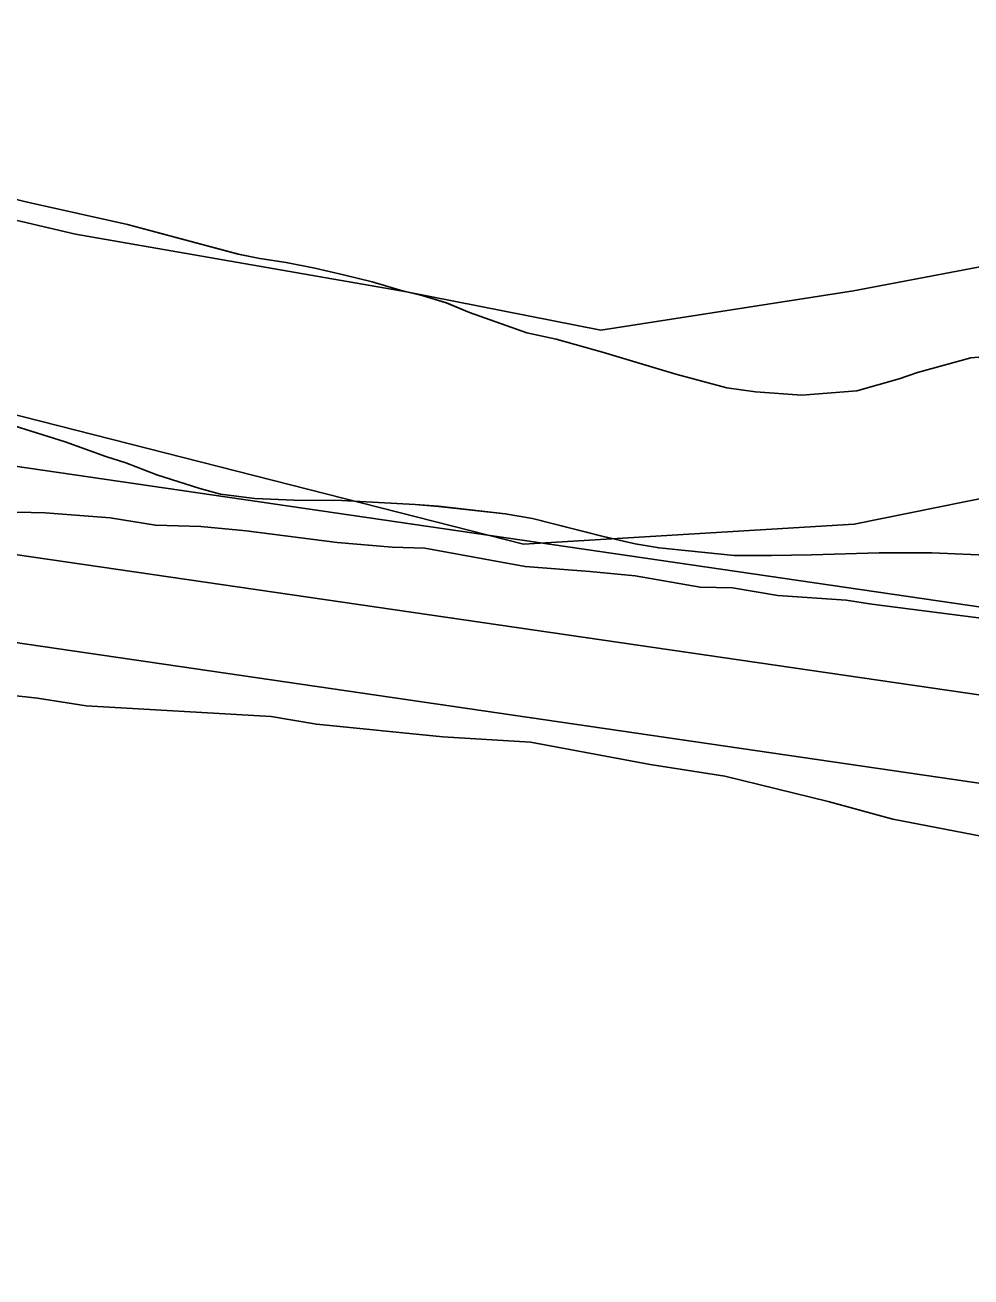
# Model space of a CAD drawing. Extents: x 3279314 to 3317160, y 734079 to 759431.
# Drawn here: x 3306812.2 to 3306974.9, y 756550.2 to 756765.5 of the extents above; entities that cross this region are included whole.
import ezdxf

# ---------------------------------------------------------------- set-up
doc = ezdxf.new("R2010")
doc.units = 0
for name, color, linetype in [('V-ROAD-CNTR', 7, 'Continuous'), ('V-SITE-VEGE', 7, 'Continuous'), ('V-TOPO-SHOR', 7, 'Continuous'), ('V-WETL-SWMP', 7, 'Continuous')]:
    doc.layers.add(name, color=color, linetype=linetype)

msp = doc.modelspace()

# ---------------------------------------------------------------- linework, layer by layer
at = {"layer": 'V-ROAD-CNTR'}
for points in [[(3309580.832800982, 756285.8404011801), (3309454.8860528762, 756303.517365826), (3308954.549053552, 756379.7192134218), (3308656.821649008, 756421.9581289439), (3308094.2357741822, 756506.0059608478), (3307567.72282721, 756582.636807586), (3306992.1499783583, 756663.1146466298), (3306373.3412159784, 756753.3624661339), (3305484.2689941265, 756879.7832132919), (3304917.2441281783, 756967.0710387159), (3304347.588267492, 757047.1448785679), (3303582.536797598, 757158.2116564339), (3303505.22595222, 757169.782633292), (3303449.5960634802, 757179.2796142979), (3303406.905148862, 757198.4165760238), (3303370.5752215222, 757228.9955148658), (3303319.728323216, 757265.6374415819), (3303277.6514073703, 757291.259390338), (3303242.797477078, 757309.161354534), (3303195.600571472, 757315.5163418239), (3303162.0466385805, 757304.147364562)], [(3307565.603831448, 756567.786837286), (3306990.0289826, 756648.265676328), (3306371.203220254, 756738.5154958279), (3305482.07199852, 756864.9452429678), (3304915.0591325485, 756952.2310683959), (3304345.466271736, 757032.2959082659), (3303580.348801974, 757143.3716861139)], [(3307565.603831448, 756567.786837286), (3306990.0289826, 756648.265676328), (3306371.203220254, 756738.5154958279), (3305482.07199852, 756864.9452429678), (3304915.0591325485, 756952.2310683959), (3304345.466271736, 757032.2959082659), (3303580.348801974, 757143.3716861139)], [(3309578.166806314, 756255.92046102), (3309450.542061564, 756273.833425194), (3308950.1830622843, 756350.0372727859), (3308652.4976576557, 756392.27018832), (3308089.859782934, 756476.326020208), (3307563.4848356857, 756552.9368669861), (3306987.907986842, 756633.4167060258), (3306369.06522453, 756723.668525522), (3305732.1549613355, 756814.2342264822)]]:
    msp.add_lwpolyline(points, dxfattribs=at)
at = {"layer": 'V-SITE-VEGE'}
for p, q in [((3306812.853, 756734.9769999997), (3306806.961, 756736.3719999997)), ((3306829.848, 756731.207), (3306812.853, 756734.9770000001)), ((3306848.894, 756726.058), (3306829.848, 756731.207)), ((3306852.595, 756725.356), (3306848.894, 756726.058)), ((3306857.119, 756724.6509999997), (3306852.595, 756725.356)), ((3306862.052, 756723.67), (3306857.119, 756724.6510000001)), ((3306866.986, 756722.5539999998), (3306862.052, 756723.6699999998)), ((3306871.92, 756721.3009999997), (3306866.986, 756722.5539999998)), ((3306876.7120000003, 756719.91), (3306871.92, 756721.3009999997)), ((3306880.6890000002, 756718.935), (3306876.7120000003, 756719.91)), ((3306884.662, 756717.686), (3306880.6890000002, 756718.935)), ((3306888.633, 756716.0229999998), (3306884.662, 756717.6859999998)), ((3306898.497, 756712.556), (3306888.633, 756716.0229999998)), ((3306903.5670000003, 756711.438), (3306898.497, 756712.556)), ((3306911.5160000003, 756709.211), (3306903.5670000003, 756711.438)), ((3306924.119, 756705.457), (3306911.5160000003, 756709.211)), ((3306974.881, 756708.275), (3306965.681, 756705.7049999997)), ((3306978.313, 756708.535), (3306974.881, 756708.275)), ((3306932.889, 756703.0920000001), (3306924.119, 756705.457)), ((3306965.681, 756705.7049999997), (3306962.521, 756704.6219999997)), ((3306937.822, 756702.3849999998), (3306932.889, 756703.0920000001)), ((3306955.245, 756702.5919999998), (3306945.779, 756701.8059999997)), ((3306962.521, 756704.6219999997), (3306955.245, 756702.5919999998)), ((3306945.779, 756701.806), (3306937.822, 756702.385))]:
    msp.add_line(p, q, dxfattribs=at)
for points in [[(3306810.3710000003, 756696.579), (3306819.139, 756693.802), (3306826.124, 756691.306), (3306829.549, 756690.194), (3306834.892, 756688.117), (3306842.289, 756685.756), (3306845.8510000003, 756684.781), (3306851.747, 756684.068), (3306858.466, 756683.769), (3306866.697, 756683.738), (3306879.313, 756683.001), (3306883.29, 756682.712), (3306894.806, 756681.432), (3306899.465, 756680.591), (3306911.661, 756677.525), (3306917.146, 756676.269), (3306921.256, 756675.567), (3306934.146, 756674.281), (3306940.593, 756674.256), (3306947.452, 756674.367), (3306959.111, 756674.731), (3306968.165, 756674.696), (3306978.862, 756674.242)], [(3306917.162, 756670.7660000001), (3306909.353, 756671.512), (3306898.193, 756672.337), (3306880.941, 756675.544), (3306875.3540000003, 756675.677), (3306865.87, 756676.464), (3306850.2660000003, 756678.514), (3306842.4590000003, 756679.257), (3306834.6380000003, 756679.446), (3306826.841, 756680.748), (3306815.682, 756681.574), (3306808.419, 756681.748)], [(3307177.825, 756631.006), (3307136.083, 756638.711), (3307124.364, 756639.549), (3307108.775, 756642.158), (3307088.184, 756646.002), (3307072.036, 756648.623), (3307061.46, 756650.5530000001), (3307047.015, 756654.251), (3307038.662, 756655.568), (3307019.705, 756657.698), (3307009.132, 756659.627), (3307000.7630000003, 756660.387), (3306957.8540000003, 756665.884), (3306953.395, 756666.547), (3306941.677, 756667.387), (3306933.884, 756668.692), (3306928.2970000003, 756668.8250000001), (3306917.162, 756670.7660000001)], [(3307163.444, 756590.542), (3307136.214, 756597.341), (3307116.197, 756601.732), (3307085.6410000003, 756609.726), (3307064.491, 756613.586), (3307044.978, 756615.728), (3307017.123, 756619.7490000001), (3307010.991, 756620.453), (3307003.211, 756622.317), (3306989.282, 756624.326), (3306978.1350000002, 756625.712), (3306961.4420000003, 756628.903), (3306950.336, 756631.963), (3306932.551, 756636.3), (3306919.74, 756638.285), (3306899.15, 756642.1290000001), (3306884.0810000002, 756643.049), (3306862.3310000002, 756645.242), (3306854.534, 756646.549), (3306822.716, 756648.425), (3306814.363, 756649.7440000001), (3306788.159, 756652.605)]]:
    msp.add_lwpolyline(points, dxfattribs=at)
at = {"layer": 'V-TOPO-SHOR'}
for points in [[(3307188.858981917, 756693.5887382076), (3307135.32118593, 756706.8393657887), (3307111.896432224, 756713.4725514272), (3307081.767646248, 756726.7782819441), (3307044.9584435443, 756736.7241244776), (3307008.1886000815, 756729.9492455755), (3306954.705907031, 756719.7908631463), (3306911.247774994, 756713.0002405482), (3306877.7905884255, 756719.6098106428), (3306820.9165199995, 756729.5084220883), (3306693.7681904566, 756759.3065904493), (3306573.347508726, 756772.3997810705), (3306409.413592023, 756802.1113591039), (3306252.167963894, 756831.8386808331), (3306118.347089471, 756854.9328169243), (3306021.319674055, 756874.7693990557), (3305957.741573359, 756891.3405553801), (3305897.5154887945, 756904.5754392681)], [(3306369.3783227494, 756761.8871654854), (3306496.479421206, 756752.1538628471), (3306536.6170245, 756748.9041807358), (3306576.7624996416, 756742.3103543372), (3306633.6444399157, 756729.0675986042), (3306673.789915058, 756722.4737722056), (3306707.2392297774, 756719.2083463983), (3306747.38470492, 756712.6145199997), (3306767.465314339, 756705.9734625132), (3306780.841891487, 756706.0049499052), (3306897.957788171, 756676.1831659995), (3306954.8003692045, 756679.6611317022), (3306988.2260683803, 756686.4281387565), (3307014.987094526, 756683.1469692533), (3307045.0922649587, 756679.8736715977), (3307071.82967556, 756686.6249349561), (3307091.8787975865, 756693.3604546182), (3307128.68800029, 756683.4146120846), (3307185.5935561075, 756660.1394234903)]]:
    msp.add_lwpolyline(points, dxfattribs=at)
at = {"layer": 'V-WETL-SWMP'}
for p, q in [((3306806.9637836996, 756736.371641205), (3306812.855779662, 756734.9766420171)), ((3306806.9637836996, 756736.371641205), (3306812.855779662, 756734.9766420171)), ((3306812.855779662, 756734.9766420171), (3306829.849768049, 756731.205644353)), ((3306812.855779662, 756734.9766420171), (3306829.849768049, 756731.205644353)), ((3306829.849768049, 756731.205644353), (3306848.8967549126, 756726.0556469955)), ((3306829.849768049, 756731.205644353), (3306848.8967549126, 756726.0556469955)), ((3306848.8967549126, 756726.0556469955), (3306852.5967524, 756725.3556475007)), ((3306848.8967549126, 756726.0556469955), (3306852.5967524, 756725.3556475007)), ((3306852.5967524, 756725.3556475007), (3306857.120749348, 756724.6516481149)), ((3306852.5967524, 756725.3556475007), (3306857.120749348, 756724.6516481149)), ((3306857.120749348, 756724.6516481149), (3306862.0547459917, 756723.6716487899)), ((3306857.120749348, 756724.6516481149), (3306862.0547459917, 756723.6716487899)), ((3306862.0547459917, 756723.6716487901), (3306866.9887426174, 756722.5546494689)), ((3306862.0547459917, 756723.6716487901), (3306866.9887426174, 756722.5546494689)), ((3306866.9887426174, 756722.5546494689), (3306871.9217392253, 756721.300650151)), ((3306866.9887426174, 756722.5546494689), (3306871.9217392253, 756721.300650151)), ((3306871.9217392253, 756721.300650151), (3306876.7167359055, 756719.9106508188)), ((3306871.9217392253, 756721.300650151), (3306876.7167359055, 756719.9106508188)), ((3306876.7167359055, 756719.9106508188), (3306880.690733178, 756718.9346513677)), ((3306876.7167359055, 756719.9106508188), (3306880.690733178, 756718.9346513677)), ((3306880.690733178, 756718.9346513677), (3306884.6637304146, 756717.6846519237)), ((3306880.690733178, 756718.9346513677), (3306884.6637304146, 756717.6846519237)), ((3306884.6637304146, 756717.6846519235), (3306888.635727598, 756716.02265249)), ((3306884.6637304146, 756717.6846519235), (3306888.635727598, 756716.02265249)), ((3306888.635727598, 756716.0226524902), (3306898.4977206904, 756712.5546538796)), ((3306888.635727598, 756716.0226524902), (3306898.4977206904, 756712.5546538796)), ((3306898.4977206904, 756712.5546538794), (3306903.568717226, 756711.437654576)), ((3306898.4977206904, 756712.5546538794), (3306903.568717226, 756711.437654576)), ((3306903.568717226, 756711.437654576), (3306911.515711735, 756709.2116556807)), ((3306903.568717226, 756711.437654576), (3306911.515711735, 756709.2116556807)), ((3306911.515711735, 756709.2116556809), (3306924.120702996, 756705.4576574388)), ((3306911.515711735, 756709.2116556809), (3306924.120702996, 756705.4576574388)), ((3306965.683675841, 756705.7056629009), (3306974.883670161, 756708.2756640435)), ((3306965.683675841, 756705.7056629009), (3306974.883670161, 756708.2756640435)), ((3306924.120702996, 756705.4576574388), (3306932.8896969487, 756703.0916586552)), ((3306924.120702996, 756705.4576574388), (3306932.8896969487, 756703.0916586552)), ((3306962.523677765, 756704.620662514), (3306965.683675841, 756705.7056629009)), ((3306962.523677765, 756704.620662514), (3306965.683675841, 756705.7056629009)), ((3306932.8896969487, 756703.0916586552), (3306937.8246936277, 756702.3856593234)), ((3306932.8896969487, 756703.0916586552), (3306937.8246936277, 756702.3856593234)), ((3306945.778688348, 756701.8056603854), (3306955.2466822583, 756702.5916616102)), ((3306945.778688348, 756701.8056603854), (3306955.2466822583, 756702.5916616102)), ((3306955.2466822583, 756702.5916616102), (3306962.523677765, 756704.620662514)), ((3306955.2466822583, 756702.5916616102), (3306962.523677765, 756704.620662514)), ((3306937.8246936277, 756702.3856593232), (3306945.778688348, 756701.8056603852)), ((3306937.8246936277, 756702.3856593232), (3306945.778688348, 756701.8056603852)), ((3306819.141070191, 756693.8015835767), (3306810.373076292, 756696.5795823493)), ((3306819.141070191, 756693.8015835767), (3306810.373076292, 756696.5795823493)), ((3306826.1270652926, 756691.3045845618), (3306819.141070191, 756693.8015835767)), ((3306826.1270652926, 756691.3045845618), (3306819.141070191, 756693.8015835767)), ((3306829.551062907, 756690.1935850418), (3306826.1270652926, 756691.3045845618)), ((3306829.551062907, 756690.1935850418), (3306826.1270652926, 756691.3045845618)), ((3306834.893059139, 756688.1155857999), (3306829.551062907, 756690.1935850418)), ((3306834.893059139, 756688.1155857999), (3306829.551062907, 756690.1935850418)), ((3306842.2910539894, 756685.7545868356), (3306834.893059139, 756688.1155857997)), ((3306842.2910539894, 756685.7545868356), (3306834.893059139, 756688.1155857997)), ((3306845.853051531, 756684.7795873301), (3306842.2910539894, 756685.7545868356)), ((3306845.853051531, 756684.7795873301), (3306842.2910539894, 756685.7545868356)), ((3306851.748047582, 756684.0705881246), (3306845.853051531, 756684.7795873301)), ((3306851.748047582, 756684.0705881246), (3306845.853051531, 756684.7795873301)), ((3306858.4690431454, 756683.7695890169), (3306851.748047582, 756684.0705881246)), ((3306858.4690431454, 756683.7695890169), (3306851.748047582, 756684.0705881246)), ((3306866.699037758, 756683.7375901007), (3306858.4690431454, 756683.7695890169)), ((3306866.699037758, 756683.7375901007), (3306858.4690431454, 756683.7695890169)), ((3306879.3150294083, 756683.00159178), (3306866.699037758, 756683.7375901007)), ((3306879.3150294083, 756683.00159178), (3306866.699037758, 756683.7375901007)), ((3306883.292026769, 756682.7115923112), (3306879.3150294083, 756683.00159178)), ((3306883.292026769, 756682.7115923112), (3306879.3150294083, 756683.00159178)), ((3306894.809019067, 756681.4315938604), (3306883.292026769, 756682.7115923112)), ((3306894.809019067, 756681.4315938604), (3306883.292026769, 756682.7115923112)), ((3306899.4690159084, 756680.5905944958), (3306894.809019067, 756681.4315938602)), ((3306899.4690159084, 756680.5905944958), (3306894.809019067, 756681.4315938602)), ((3306911.6650075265, 756677.5245961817), (3306899.4690159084, 756680.5905944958)), ((3306911.6650075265, 756677.5245961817), (3306899.4690159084, 756680.5905944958)), ((3306917.1470037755, 756676.2685969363), (3306911.6650075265, 756677.5245961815)), ((3306917.1470037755, 756676.2685969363), (3306911.6650075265, 756677.5245961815)), ((3306921.2590009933, 756675.5665974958), (3306917.1470037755, 756676.2685969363)), ((3306921.2590009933, 756675.5665974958), (3306917.1470037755, 756676.2685969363)), ((3306934.147992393, 756674.280599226), (3306921.2590009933, 756675.5665974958)), ((3306934.147992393, 756674.280599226), (3306921.2590009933, 756675.5665974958)), ((3306959.1139761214, 756674.731602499), (3306947.4539837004, 756674.3656009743)), ((3306959.1139761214, 756674.731602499), (3306947.4539837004, 756674.3656009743)), ((3306968.166970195, 756674.6956036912), (3306959.1139761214, 756674.731602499)), ((3306968.166970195, 756674.6956036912), (3306959.1139761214, 756674.731602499)), ((3306978.864963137, 756674.2416051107), (3306968.166970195, 756674.6956036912)), ((3306978.864963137, 756674.2416051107), (3306968.166970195, 756674.6956036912)), ((3306940.5949881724, 756674.2556000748), (3306934.147992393, 756674.280599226)), ((3306940.5949881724, 756674.2556000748), (3306934.147992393, 756674.280599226)), ((3306947.4539837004, 756674.3656009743), (3306940.5949881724, 756674.2556000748)), ((3306947.4539837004, 756674.3656009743), (3306940.5949881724, 756674.2556000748))]:
    msp.add_line(p, q, dxfattribs=at)

doc.saveas('drawing.dxf')
